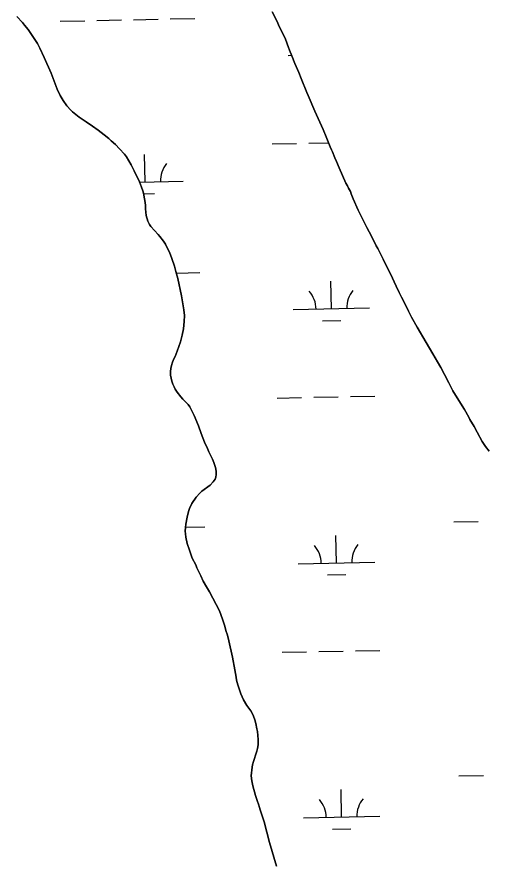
# Model space of a CAD drawing. Extents: x 3989314 to 4027622, y 243956 to 270014.
# Drawn here: x 4008041 to 4008658, y 263228 to 264339 of the extents above; entities that cross this region are included whole.
import ezdxf

# ---------------------------------------------------------------- set-up
doc = ezdxf.new("R2010")
doc.units = 0
doc.layers.add('V-RIVR-EDGE', color=7, linetype='Continuous')
doc.layers.add('V-WETL-SWMP', color=7, linetype='Continuous')

msp = doc.modelspace()

# ---------------------------------------------------------------- linework, layer by layer
at = {"layer": 'V-RIVR-EDGE'}
for points in [[(4008041.2, 264339.8), (4008048.5, 264331.7), (4008051.2, 264328.5), (4008055.8, 264322.7), (4008065.6, 264308.1), (4008067.9, 264304.3), (4008071, 264298.2), (4008076.9, 264286.1), (4008085.8, 264265.6), (4008093.8, 264244.5), (4008097.7, 264236.1), (4008101.8, 264229.6), (4008106.3, 264222.9), (4008111.5, 264217.1), (4008113.8, 264215), (4008122.8, 264208), (4008131.7, 264201.7), (4008140.1, 264196), (4008147.5, 264190.8), (4008155.4, 264185), (4008161.3, 264180.2), (4008164.5, 264177), (4008170.1, 264172), (4008175.6, 264166.6), (4008181.8, 264159.7), (4008184.4, 264155.9), (4008190.8, 264145.6), (4008194.8, 264137.9), (4008201.5, 264123.3), (4008204.1, 264116.3), (4008206.1, 264111.7), (4008206.9, 264108.5), (4008208.2, 264101.2), (4008208.9, 264096.1), (4008209.3, 264092.2), (4008209.5, 264087.8), (4008210.3, 264079.3), (4008212.4, 264071.8), (4008214.5, 264067.6), (4008216.3, 264064.8), (4008225.8, 264054.3), (4008228.3, 264051.8), (4008233, 264045.8), (4008235.4, 264041.9), (4008238.8, 264035.3), (4008240.7, 264031.1), (4008243.7, 264023.1), (4008247.4, 264012.9), (4008249.3, 264006.1), (4008251.7, 263996.9), (4008256.7, 263974), (4008258.9, 263961.1), (4008259.4, 263955.8), (4008260.5, 263948.3), (4008260, 263940.4), (4008259.4, 263935.6), (4008259, 263931.1), (4008257.4, 263922.7), (4008256.5, 263919), (4008255.1, 263914), (4008250.9, 263901.8), (4008248.2, 263894.8), (4008246.4, 263891.7), (4008244.9, 263887.4), (4008243.4, 263883), (4008242.4, 263878.9), (4008242, 263874.9), (4008242.2, 263870.1), (4008243.7, 263862.5), (4008245.2, 263858.5), (4008246.8, 263854.9), (4008248.2, 263852.1), (4008250.8, 263848), (4008255.8, 263841.8), (4008258.5, 263838.8)], [(4008654.5, 263777), (4008650.2, 263783.6), (4008643.3, 263795.9), (4008639.5, 263803.2), (4008634.1, 263812.4), (4008632.6, 263815.3), (4008626.8, 263825.3), (4008615.1, 263844.2), (4008611.8, 263850), (4008606.5, 263860.4), (4008600.6, 263871), (4008595.8, 263880.3), (4008591.8, 263887.7), (4008585.3, 263898.1), (4008576.8, 263913.1), (4008565.1, 263932.9), (4008557.7, 263946.3), (4008553.7, 263954.1), (4008549.8, 263962.5), (4008544.6, 263972.4), (4008541.6, 263978.5), (4008537.5, 263986.9), (4008530.2, 264002.7), (4008525.5, 264012.1), (4008520.7, 264022.2), (4008513.4, 264036), (4008511.2, 264039.7), (4008505, 264052.3), (4008499.1, 264063.4), (4008492.1, 264077.3), (4008487.6, 264086.4), (4008481.1, 264101.2), (4008478.6, 264107.6), (4008477.7, 264110.6), (4008475, 264114.8), (4008473.6, 264117.9), (4008471.5, 264121.7), (4008462.7, 264141.7), (4008459.3, 264149.9), (4008457.2, 264154.7), (4008454.2, 264162.4), (4008452.7, 264165.1), (4008450.9, 264169.3), (4008445.8, 264182.4), (4008441.8, 264191.8), (4008431.1, 264215.7), (4008422.3, 264236.3), (4008420.5, 264240.2), (4008413.1, 264258.7), (4008410, 264266.4), (4008404.9, 264278.2), (4008401.1, 264288), (4008398, 264295.7), (4008396.8, 264299.2), (4008392.5, 264309.8), (4008383.5, 264328.7), (4008381.6, 264333.3), (4008375.2, 264345.9)], [(4008258.5, 263838.8), (4008265.4, 263831.8), (4008267.3, 263828.7), (4008269.5, 263824.7), (4008272.9, 263817.4), (4008278.6, 263803.8), (4008282.4, 263794.1), (4008286.6, 263782.4), (4008290.6, 263774.3), (4008292.5, 263769.9), (4008297.2, 263760.5), (4008299, 263756), (4008301.2, 263749.4), (4008302, 263744.6), (4008301.9, 263740.2), (4008301.4, 263737), (4008300.4, 263734.1), (4008298.2, 263730.7), (4008293.9, 263726.3), (4008283.3, 263718.4), (4008280.5, 263715.7), (4008275.8, 263710.6), (4008270.1, 263702.5), (4008267.1, 263695.8), (4008265.7, 263691.7), (4008263.8, 263684.3), (4008262.2, 263675.5), (4008261.6, 263670.8), (4008261.5, 263666), (4008261.6, 263662.8), (4008262.1, 263658.4), (4008263.9, 263649.8), (4008266.8, 263641.2), (4008270.7, 263630.9), (4008275.3, 263622), (4008276.7, 263618.3), (4008278.7, 263614), (4008281.7, 263607.6), (4008285.1, 263600.9), (4008289.1, 263593.4), (4008293.2, 263586.6), (4008302, 263570.3), (4008306.1, 263561.7), (4008310, 263551.2), (4008312.7, 263543.1), (4008314.9, 263534.9), (4008316.1, 263531.5), (4008317.4, 263526.4), (4008318.6, 263522.7), (4008323.5, 263501.4), (4008326.4, 263484.7), (4008327.9, 263475.2), (4008328.7, 263471.1), (4008330.4, 263465), (4008334.3, 263453.1), (4008337.9, 263445.3), (4008342, 263438.2), (4008347.4, 263430.9), (4008349.3, 263427.3), (4008350.8, 263423.9), (4008352.4, 263419.2), (4008353.7, 263414.5), (4008355.3, 263407.4), (4008355.9, 263403.8), (4008356.6, 263398.8), (4008356.9, 263393.7), (4008356.7, 263386.6), (4008356.1, 263381.7), (4008355.2, 263378.1), (4008353.6, 263373), (4008352, 263368.6), (4008350.7, 263364.6), (4008349.6, 263360.3), (4008348.9, 263357.2), (4008347.6, 263346), (4008348.6, 263339.4), (4008350, 263332.7), (4008353.5, 263320.3), (4008356, 263312.3), (4008357.2, 263309), (4008358.5, 263304.5), (4008359.7, 263301.3), (4008364.6, 263285.7), (4008371.7, 263258.7), (4008381, 263227.6)], [(4008659.4, 263771), (4008654.5, 263777)]]:
    msp.add_lwpolyline(points, dxfattribs=at)
at = {"layer": 'V-WETL-SWMP'}
for p, q in [((4008145.9, 264334.5), (4008177.9, 264335.2)), ((4008193.9, 264335.5), (4008225.9, 264336.1)), ((4008241.9, 264336.5), (4008273.9, 264337.1)), ((4008097.9, 264333.6), (4008129.9, 264334.2)), ((4008396.2, 264288.8), (4008400.8, 264288.9)), ((4008375.1, 264172.9), (4008407, 264173.5)), ((4008423, 264173.9), (4008448.9, 264174.4)), ((4008208.9, 264123.2), (4008208.2, 264159.2)), ((4008201.6, 264123), (4008258.9, 264124.2)), ((4008207, 264107.7), (4008221.3, 264108)), ((4008249.9, 264003.9), (4008280.5, 264004.5)), ((4008452.8, 263957.2), (4008452.1, 263993.2)), ((4008402.8, 263956.2), (4008502.8, 263958.2)), ((4008441.1, 263941.5), (4008465.1, 263942)), ((4008381.7, 263840.3), (4008413.7, 263840.9)), ((4008429.7, 263841.3), (4008461.7, 263841.9)), ((4008477.7, 263842.2), (4008509.7, 263842.9)), ((4008261.6, 263671.4), (4008287.1, 263671.9)), ((4008613, 263678.4), (4008644.9, 263679)), ((4008459.4, 263624.6), (4008458.7, 263660.6)), ((4008409.4, 263623.6), (4008509.4, 263625.6)), ((4008447.7, 263608.9), (4008471.7, 263609.4)), ((4008388.3, 263507.7), (4008420.3, 263508.3)), ((4008436.3, 263508.6), (4008468.3, 263509.3)), ((4008484.3, 263509.6), (4008516.3, 263510.2)), ((4008619.6, 263345.8), (4008651.6, 263346.4)), ((4008466, 263292), (4008465.3, 263327.9)), ((4008416, 263291), (4008516, 263293)), ((4008454.3, 263276.3), (4008478.3, 263276.8))]:
    msp.add_line(p, q, dxfattribs=at)
for points in [[(4008131.7, 264201.7), (4008122.8, 264208), (4008113.8, 264215), (4008111.5, 264217.1), (4008106.3, 264222.9), (4008101.8, 264229.6), (4008097.7, 264236.1), (4008093.8, 264244.5), (4008085.8, 264265.6), (4008076.9, 264286.1), (4008071, 264298.2), (4008067.9, 264304.3), (4008065.6, 264308.1), (4008055.8, 264322.7), (4008051.2, 264328.5), (4008048.5, 264331.7), (4008041.2, 264339.8)], [(4008375.2, 264345.9), (4008381.6, 264333.3), (4008383.5, 264328.7), (4008392.5, 264309.8), (4008396.8, 264299.2), (4008398, 264295.7), (4008401.1, 264288), (4008404.9, 264278.2), (4008410, 264266.4), (4008413.1, 264258.7), (4008420.5, 264240.2), (4008422.3, 264236.3), (4008431.1, 264215.7), (4008441.8, 264191.8), (4008445.8, 264182.4), (4008450.9, 264169.3), (4008452.7, 264165.1), (4008454.2, 264162.4), (4008457.2, 264154.7), (4008459.3, 264149.9), (4008462.7, 264141.7), (4008471.5, 264121.7), (4008473.6, 264117.9), (4008475, 264114.8), (4008477.7, 264110.6), (4008478.6, 264107.6), (4008481.1, 264101.2), (4008487.6, 264086.4), (4008492.1, 264077.3), (4008499.1, 264063.4), (4008505, 264052.3), (4008511.2, 264039.7), (4008513.4, 264036), (4008520.7, 264022.2), (4008525.5, 264012.1), (4008530.2, 264002.7), (4008537.5, 263986.9), (4008541.6, 263978.5), (4008544.6, 263972.4), (4008549.8, 263962.5), (4008553.7, 263954.1), (4008557.7, 263946.3), (4008565.1, 263932.9), (4008576.8, 263913.1), (4008585.3, 263898.1), (4008591.8, 263887.7), (4008595.8, 263880.3), (4008600.6, 263871), (4008606.5, 263860.4), (4008611.8, 263850), (4008615.1, 263844.2), (4008626.8, 263825.3), (4008632.6, 263815.3), (4008634.1, 263812.4), (4008639.5, 263803.2), (4008643.3, 263795.9), (4008650.2, 263783.6), (4008654.5, 263777), (4008659.4, 263771)], [(4008306.1, 263561.7), (4008302, 263570.3), (4008293.2, 263586.6), (4008289.1, 263593.4), (4008285.1, 263600.9), (4008281.7, 263607.6), (4008278.7, 263614), (4008276.7, 263618.3), (4008275.3, 263622), (4008270.7, 263630.9), (4008266.8, 263641.2), (4008263.9, 263649.8), (4008262.1, 263658.4), (4008261.6, 263662.8), (4008261.5, 263666), (4008261.6, 263670.8), (4008262.2, 263675.5), (4008263.8, 263684.3), (4008265.7, 263691.7), (4008267.1, 263695.8), (4008270.1, 263702.5), (4008275.8, 263710.6), (4008280.5, 263715.7), (4008283.3, 263718.4), (4008293.9, 263726.3), (4008298.2, 263730.7), (4008300.4, 263734.1), (4008301.4, 263737), (4008301.9, 263740.2), (4008302, 263744.6), (4008301.2, 263749.4), (4008299, 263756), (4008297.2, 263760.5), (4008292.5, 263769.9), (4008290.6, 263774.3), (4008286.6, 263782.4), (4008282.4, 263794.1), (4008278.6, 263803.8), (4008272.9, 263817.4), (4008269.5, 263824.7), (4008267.3, 263828.7), (4008265.4, 263831.8), (4008258.5, 263838.8), (4008255.8, 263841.8), (4008250.8, 263848), (4008248.2, 263852.1), (4008246.8, 263854.9), (4008245.2, 263858.5), (4008243.7, 263862.5), (4008242.2, 263870.1), (4008242, 263874.9), (4008242.4, 263878.9), (4008243.4, 263883), (4008244.9, 263887.4), (4008246.4, 263891.7), (4008248.2, 263894.8), (4008250.9, 263901.8), (4008255.1, 263914), (4008256.5, 263919), (4008257.4, 263922.7), (4008259, 263931.1), (4008259.4, 263935.6), (4008260, 263940.4), (4008260.5, 263948.3), (4008259.4, 263955.8), (4008258.9, 263961.1), (4008256.7, 263974), (4008251.7, 263996.9), (4008249.3, 264006.1), (4008247.4, 264012.9), (4008243.7, 264023.1), (4008240.7, 264031.1), (4008238.8, 264035.3), (4008235.4, 264041.9), (4008233, 264045.8), (4008228.3, 264051.8), (4008225.8, 264054.3), (4008216.3, 264064.8), (4008214.5, 264067.6), (4008212.4, 264071.8), (4008210.3, 264079.3), (4008209.5, 264087.8), (4008209.3, 264092.2), (4008208.9, 264096.1), (4008208.2, 264101.2), (4008206.9, 264108.5), (4008206.1, 264111.7), (4008204.1, 264116.3), (4008201.5, 264123.3), (4008194.8, 264137.9), (4008190.8, 264145.6), (4008184.4, 264155.9), (4008181.8, 264159.7), (4008175.6, 264166.6), (4008170.1, 264172), (4008164.5, 264177), (4008161.3, 264180.2), (4008155.4, 264185), (4008147.5, 264190.8), (4008140.1, 264196), (4008131.7, 264201.7)], [(4008381, 263227.6), (4008371.7, 263258.7), (4008364.6, 263285.7), (4008359.7, 263301.3), (4008358.5, 263304.5), (4008357.2, 263309), (4008356, 263312.3), (4008353.5, 263320.3), (4008350, 263332.7), (4008348.6, 263339.4), (4008347.6, 263346), (4008348.9, 263357.2), (4008349.6, 263360.3), (4008350.7, 263364.6), (4008352, 263368.6), (4008353.6, 263373), (4008355.2, 263378.1), (4008356.1, 263381.7), (4008356.7, 263386.6), (4008356.9, 263393.7), (4008356.6, 263398.8), (4008355.9, 263403.8), (4008355.3, 263407.4), (4008353.7, 263414.5), (4008352.4, 263419.2), (4008350.8, 263423.9), (4008349.3, 263427.3), (4008347.4, 263430.9), (4008342, 263438.2), (4008337.9, 263445.3), (4008334.3, 263453.1), (4008330.4, 263465), (4008328.7, 263471.1), (4008327.9, 263475.2), (4008326.4, 263484.7), (4008323.5, 263501.4), (4008318.6, 263522.7), (4008317.4, 263526.4), (4008316.1, 263531.5), (4008314.9, 263534.9), (4008312.7, 263543.1), (4008310, 263551.2), (4008306.1, 263561.7)]]:
    msp.add_lwpolyline(points, dxfattribs=at)
for centre, start, end in [((4008264.2, 264124.7), 140.3699, 181.9135), ((4008397.5, 263956.5), 0.3699, 41.9135), ((4008508, 263958.7), 140.3699, 181.9135), ((4008404.2, 263623.9), 0.3699, 41.9135), ((4008514.6, 263626.1), 140.3699, 181.9135), ((4008410.8, 263291.3), 0.3699, 41.9135), ((4008521.3, 263293.5), 140.3699, 181.9135)]:
    msp.add_arc(centre, 35.2, start, end, dxfattribs=at)

doc.saveas('drawing.dxf')
